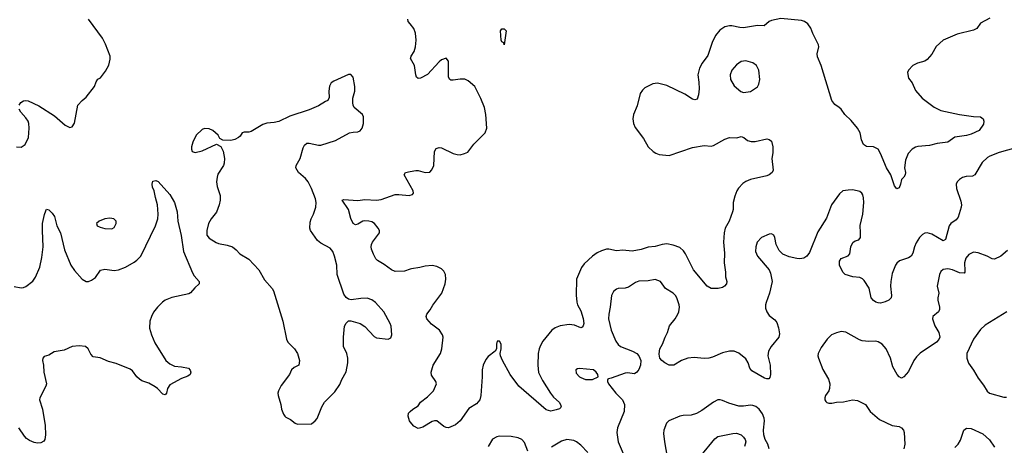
# Model space of a CAD drawing. Header units: inches. Extents: x 1834610 to 2027685, y 642842 to 774116.
# Tile 264 of 632: x 1876638 to 1885115, y 745500 to 749165. Entities that reach past the tile are written whole.
import ezdxf

# ---------------------------------------------------------------- set-up
doc = ezdxf.new("R2010")
doc.units = ezdxf.units.IN
doc.header["$MEASUREMENT"] = 0
doc.layers.add('B8774', color=7, linetype='Continuous')
doc.layers.add('B8784', color=7, linetype='Continuous')

msp = doc.modelspace()

# ---------------------------------------------------------------- linework, layer by layer
at = {"layer": 'B8774', "color": 5}
for points, elevation in [([(1876632.7, 748430), (1876647.5, 748452.5), (1876670, 748467.7), (1876690, 748470.4), (1876710, 748466), (1876804.1, 748424.1), (1876936.4, 748336.4), (1877030, 748256), (1877070, 748238), (1877090, 748242), (1877110, 748274), (1877139, 748430), (1877175.3, 748470), (1877210, 748498), (1877282, 748590), (1877295.3, 748630), (1877310, 748654), (1877334.6, 748665.4), (1877377.5, 748722.5), (1877405.1, 748774.9), (1877415.6, 748824.4), (1877415.8, 748850), (1877375.5, 748955.5), (1877350, 749006), (1877230, 749169.2)], 640), ([(1880000, 749128.4), (1879982.4, 749150), (1879978.7, 749170)], 620), ([(1876610, 748071), (1876650, 748067.3), (1876684, 748090), (1876714, 748150), (1876720.5, 748230), (1876716.3, 748270), (1876709.6, 748290), (1876690, 748320.9), (1876647.9, 748367.9), (1876634.8, 748394.8)], 640), ([(1880000, 747736.1), (1879947, 747830), (1879959, 747850), (1880000, 747857.4)], 620), ([(1876590, 746868.7), (1876650, 746857.1), (1876670, 746858), (1876691.3, 746868.7), (1876750, 746913.4), (1876772.7, 746947.3), (1876810, 747033.4), (1876830, 747116), (1876839.8, 747210), (1876833.3, 747350), (1876835.4, 747410), (1876851.5, 747488.5), (1876862, 747518), (1876870, 747532), (1876890, 747526.8), (1876918.5, 747498.6), (1876937, 747470), (1876958, 747390), (1876990.1, 747330.1), (1877023.8, 747183.8), (1877078, 747050), (1877110, 747004), (1877176, 746930), (1877210, 746910.8), (1877230, 746910.8), (1877257.5, 746922.5), (1877290, 746946), (1877332.3, 747007.7), (1877370, 747018), (1877450, 747005.3), (1877490, 747012.2), (1877550, 747034.4), (1877623.7, 747076.3), (1877647.2, 747092.8), (1877681.6, 747130), (1877808.4, 747390), (1877828.3, 747450), (1877831.3, 747490), (1877823.6, 747570), (1877806, 747634), (1877797.2, 747690), (1877782, 747722), (1877777.2, 747750), (1877785.6, 747774.4), (1877810, 747781), (1877830, 747771), (1877930, 747659.1), (1877971.7, 747590), (1877994.4, 747510), (1878000.4, 747430), (1878027.5, 747307.5), (1878047.5, 747170), (1878125.3, 746985.3), (1878139.3, 746959.3), (1878182.8, 746910), (1878182.8, 746890), (1878145.1, 746854.9), (1878110, 746812), (1878095.6, 746804.4), (1877946.6, 746773.4), (1877890.7, 746750), (1877867.5, 746732.5), (1877824.9, 746690), (1877790, 746646), (1877772, 746610), (1877759.5, 746570), (1877755.8, 746510), (1877771.9, 746451.9), (1877800.9, 746380.9), (1877896.3, 746230), (1877930, 746201.6), (1877970, 746182.4), (1878030, 746176.3), (1878090, 746162.8), (1878107.1, 746147.1), (1878110.6, 746129.4), (1878106.8, 746110), (1878086.2, 746093.8), (1878030, 746074), (1877930, 746019.5), (1877910.4, 745990), (1877900.7, 745950), (1877890, 745934), (1877870, 745941.2), (1877825.6, 745990), (1877804.5, 746004.5), (1877750, 746034), (1877690, 746055.6), (1877668.4, 746068.4), (1877646.9, 746090), (1877610, 746140.5), (1877590, 746156.3), (1877470, 746203.5), (1877402, 746222), (1877330, 746254.3), (1877270, 746262.9), (1877250, 746283.7), (1877227.8, 746330), (1877204, 746350), (1877150, 746356.3), (1877090, 746351.3), (1877019.7, 746320.3), (1876935.2, 746304.8), (1876890, 746277.4), (1876850, 746264.5), (1876837.1, 746250), (1876834.9, 746230), (1876843.2, 746190), (1876846.7, 746130), (1876868.5, 746030), (1876864.4, 746010), (1876810.5, 745910), (1876808.2, 745890), (1876833.7, 745810), (1876856.5, 745670), (1876861.6, 745590), (1876854.8, 745550), (1876845.5, 745534.5), (1876819.5, 745520.5), (1876790, 745518.4), (1876763.9, 745523.9), (1876722, 745542), (1876697.6, 745557.6), (1876678.3, 745578.3), (1876629.3, 745650)], 620), ([(1880000, 747016.4), (1879950, 747000.9), (1879870, 746996.2), (1879839.3, 747010), (1879776.9, 747056.9), (1879719.3, 747090), (1879705.6, 747105.6), (1879684.8, 747144.8), (1879667.7, 747187.7), (1879664, 747210), (1879666.6, 747230), (1879675.6, 747250), (1879734.5, 747330), (1879735.6, 747350), (1879725.6, 747370), (1879691.4, 747411.4), (1879670, 747423.5), (1879644, 747430), (1879610, 747432.5), (1879591.1, 747428.9), (1879550, 747403), (1879530, 747397.6), (1879510, 747409.4), (1879490, 747454), (1879469.7, 747530), (1879415.3, 747610), (1879430, 747617.3), (1879550, 747608.4), (1879610, 747616.5), (1879710, 747610.2), (1879750, 747617.8), (1879870, 747659), (1879901.1, 747661.1), (1879990, 747650.7), (1880000, 747654)], 620), ([(1880000, 745701.2), (1879992.7, 745710), (1879982, 745750), (1879984.7, 745775.3), (1880000, 745789.6)], 620)]:
    msp.add_lwpolyline(points, dxfattribs=dict(at, elevation=elevation))
at = {"layer": 'B8774', "color": 5, "elevation": 640}
for points in [[(1879490, 748694), (1879470, 748694), (1879343.5, 748636.5), (1879319.8, 748620.2), (1879306.4, 748593.6), (1879301, 748550), (1879303.6, 748496.4), (1879292, 748470), (1879270, 748462), (1879210, 748424), (1879130, 748389.2), (1878964.5, 748335.5), (1878870, 748289.2), (1878830, 748279), (1878766.4, 748273.6), (1878730, 748262), (1878630, 748202), (1878610, 748195.3), (1878570, 748195.3), (1878554, 748190), (1878536.9, 748163.1), (1878522, 748150), (1878490, 748134), (1878455.3, 748124.7), (1878388.4, 748128.4), (1878362, 748142), (1878348, 748170), (1878302, 748210), (1878270, 748225.2), (1878230, 748229), (1878210, 748219), (1878157.3, 748170), (1878128.4, 748110), (1878118, 748070), (1878117.3, 748050), (1878124, 748030), (1878150, 748020.5), (1878210, 748034.9), (1878332, 748092), (1878370, 748074), (1878390, 748032), (1878400.7, 747970), (1878399.1, 747930), (1878393, 747910), (1878344.6, 747835.4), (1878337, 747810), (1878333.4, 747770), (1878338, 747730), (1878363.6, 747650), (1878363.6, 747610), (1878354.7, 747570), (1878331.1, 747508.9), (1878286.4, 747450), (1878264.9, 747410), (1878248.7, 747350), (1878250.6, 747310), (1878270, 747282.8), (1878330, 747246.8), (1878350, 747238.8), (1878424.1, 747224.1), (1878470, 747208), (1878502.6, 747182.6), (1878533, 747150), (1878610, 747103.7), (1878696.4, 747010), (1878745.1, 746925.1), (1878810.7, 746850), (1878822.8, 746830), (1878903, 746570), (1878934.4, 746414.4), (1878947.5, 746387.5), (1879004.7, 746330), (1879030, 746291.3), (1879046, 746230), (1879042, 746190), (1879002, 746170), (1878978, 746150), (1878961, 746110), (1878890, 746015.3), (1878866, 745970), (1878861, 745950), (1878862.8, 745930), (1878886, 745850), (1878891, 745810), (1878907.9, 745767.9), (1878921, 745750), (1878930, 745741), (1878970, 745722.8), (1879010, 745690.8), (1879030, 745682.8), (1879150, 745686), (1879182, 745710), (1879199, 745730), (1879239.3, 745830), (1879261.2, 745870), (1879350, 745961), (1879395.6, 746024.4), (1879412.1, 746067.9), (1879447.5, 746132.5), (1879464.5, 746210), (1879463.7, 746250), (1879453.2, 746290), (1879426, 746350), (1879425.2, 746430), (1879434, 746526), (1879450, 746552), (1879470, 746572), (1879488.4, 746571.6), (1879570, 746548), (1879610, 746524), (1879690, 746436.3), (1879710, 746426), (1879810, 746414), (1879833.6, 746426.4), (1879840.9, 746450), (1879835.1, 746524.9), (1879827.8, 746550), (1879774.3, 746650), (1879701.6, 746730), (1879670, 746753.7), (1879630, 746767.1), (1879574.7, 746765.3), (1879493.2, 746753.2), (1879470, 746757.2), (1879450, 746774), (1879430, 746802), (1879371.3, 746970), (1879369.7, 747050), (1879349.6, 747130), (1879332.8, 747170), (1879310, 747198.9), (1879230, 747241.5), (1879202.4, 747262.4), (1879143, 747350), (1879136.4, 747370), (1879137.8, 747422.2), (1879146.3, 747450), (1879168.7, 747491.3), (1879188.5, 747550), (1879189.8, 747590), (1879183.6, 747623.6), (1879150.6, 747710.6), (1879121.1, 747770), (1879098.5, 747798.5), (1879039.6, 747850), (1879016.2, 747890), (1879017, 747910), (1879052.6, 747970), (1879078.5, 748061.5), (1879090, 748084), (1879110, 748102), (1879130, 748103), (1879210, 748084.4), (1879230, 748084.4), (1879356.6, 748123.4), (1879478, 748190), (1879510, 748197.3), (1879550, 748199.1), (1879570, 748207.7), (1879586.6, 748230), (1879597, 748270), (1879597, 748330), (1879590, 748348.7), (1879519, 748410), (1879509.2, 748430), (1879505.2, 748450), (1879506.6, 748490), (1879522.7, 748550), (1879523.7, 748590), (1879509.3, 748669.3)], [(1877415.1, 747455.1), (1877370, 747449.2), (1877322, 747430), (1877298, 747410), (1877304.7, 747390), (1877330, 747378.8), (1877371.9, 747368.1), (1877430, 747364.9), (1877450, 747376), (1877469.2, 747410), (1877468.7, 747430), (1877449.2, 747449.2)]]:
    msp.add_lwpolyline(points, close=True, dxfattribs=at)
at = {"layer": 'B8784', "color": 5}
for points, elevation in [([(1884990, 749178.4), (1884910, 749135.1), (1884877.3, 749090), (1884850, 749074), (1884710, 749040.7), (1884590, 748987.8), (1884527.1, 748932.9), (1884490, 748869.2), (1884450, 748821.2), (1884430, 748807), (1884368.5, 748791.5), (1884328.3, 748771.7), (1884291, 748730), (1884282.8, 748710), (1884290, 748662), (1884321.4, 748621.4), (1884350, 748556), (1884406.8, 748490), (1884510, 748410.4), (1884570, 748383), (1884730, 748347.3), (1884850.6, 748330.6), (1884910, 748327.3), (1884934, 748310), (1884938.8, 748290), (1884934.8, 748265.2), (1884898, 748210), (1884830, 748179.3), (1884790, 748167), (1884690, 748152.7), (1884630, 748109.4), (1884537.5, 748097.5), (1884470, 748082.9), (1884370, 748073.6), (1884350, 748067.3), (1884322.8, 748050), (1884286, 748014), (1884265.9, 747954.1), (1884256.4, 747890), (1884264, 747850), (1884262.8, 747830), (1884251, 747810), (1884230.8, 747790), (1884222.8, 747750), (1884210, 747718), (1884190, 747708.7), (1884170, 747735.3), (1884137, 747830), (1884102, 747890), (1884050, 748014), (1884030, 748049.2), (1883990, 748069.4), (1883930, 748073.2), (1883904, 748090), (1883886, 748130), (1883873.2, 748190), (1883851.9, 748231.9), (1883796.6, 748296.6), (1883742.7, 748350), (1883710, 748393.2), (1883693.2, 748410), (1883655.3, 748435.3), (1883630, 748469), (1883539.7, 748770), (1883505.6, 748845.6), (1883504.2, 748870), (1883516.9, 748930), (1883515.1, 748950), (1883467.2, 749047.2), (1883450, 749093.2), (1883422.9, 749130), (1883394.5, 749150), (1883370, 749158.5), (1883190, 749174.2), (1883110, 749158.5), (1883090, 749149.7), (1883047.6, 749112.4), (1882990, 749115.8), (1882870, 749094.5), (1882836.8, 749096.8), (1882770, 749111.1), (1882748.9, 749111.1), (1882710, 749102.4), (1882666.3, 749073.7), (1882627.4, 749030), (1882599, 748970), (1882563.4, 748856.6), (1882514, 748790), (1882491.4, 748748.6), (1882476.5, 748690), (1882486.1, 748626.1), (1882488.7, 748570), (1882483.1, 748516.9), (1882470, 748481.2), (1882450, 748475.1), (1882430, 748480.7), (1882363.8, 748523.8), (1882210, 748599.7), (1882130, 748618), (1882090, 748611.5), (1882021.2, 748578.8), (1882000.5, 748559.5), (1881979.5, 748530), (1881955.4, 748424.6), (1881921.3, 748350), (1881917.6, 748310), (1881922.6, 748270), (1881937.2, 748237.2), (1882010, 748140.7), (1882050, 748070.8), (1882091, 748030), (1882114.6, 748014.6), (1882144.4, 748004.4), (1882230, 747996.4), (1882430, 748065.3), (1882530, 748080.5), (1882590, 748076.3), (1882610, 748080.5), (1882710, 748136.4), (1882750, 748150.4), (1882812, 748148), (1882850, 748158.8), (1882872, 748150), (1882905.2, 748125.2), (1882935.3, 748115.3), (1882970, 748117.3), (1883070, 748138.8), (1883090, 748134.8), (1883110, 748118), (1883122, 748070), (1883121.4, 748018.6), (1883114.8, 747970), (1883124, 747870), (1883116.3, 747850), (1883090.8, 747830), (1883070, 747820.5), (1882930, 747787.6), (1882888.9, 747771.1), (1882865.4, 747754.6), (1882826.7, 747713.3), (1882812.2, 747690), (1882794.4, 747645.6), (1882781.3, 747590), (1882781.3, 747530), (1882775.8, 747510), (1882747.4, 747430), (1882712.9, 747370), (1882702.4, 747330), (1882697.6, 747250), (1882705.1, 747154.9), (1882703.1, 747070), (1882715.5, 746990), (1882715.5, 746950), (1882727.3, 746910), (1882724, 746890), (1882707.3, 746870), (1882690, 746859.6), (1882650.3, 746849.7), (1882591.2, 746851.2), (1882556, 746870), (1882439.5, 747010), (1882371.5, 747150), (1882354.3, 747174.3), (1882322.8, 747202.8), (1882264.4, 747224.4), (1882210, 747233.7), (1882170, 747229.7), (1882110, 747212.4), (1882050, 747205.4), (1881990, 747185.1), (1881910, 747170.9), (1881830, 747179.2), (1881775.1, 747175.1), (1881710, 747189.7), (1881690, 747188), (1881646.3, 747173.7), (1881610, 747156.9), (1881570, 747129.6), (1881497.6, 747062.4), (1881475.3, 747030), (1881430.6, 746930), (1881428.4, 746791.6), (1881433.8, 746733.8), (1881441.6, 746710), (1881470, 746658.8), (1881490, 746591), (1881493.7, 746550), (1881490, 746528.7), (1881482, 746518), (1881470, 746512.3), (1881415.5, 746535.5), (1881370, 746539.4), (1881291.8, 746528.2), (1881247.7, 746512.3), (1881218.7, 746490), (1881143.4, 746396.6), (1881120.6, 746359.4), (1881110.2, 746329.8), (1881102.4, 746290), (1881098.2, 746190), (1881105.7, 746125.7), (1881138, 746058), (1881207.4, 745947.4), (1881234, 745914), (1881281.6, 745870), (1881295.5, 745850), (1881301, 745830), (1881295.9, 745824.1), (1881284.9, 745815.1), (1881256.1, 745803.9), (1881210, 745795.1), (1881170, 745806.6), (1880935.1, 746010), (1880861.7, 746110), (1880794.5, 746230), (1880777.2, 746270), (1880774, 746290), (1880782, 746330), (1880782, 746370), (1880770, 746398), (1880750, 746398), (1880742, 746370), (1880742, 746330), (1880732, 746310), (1880670, 746264), (1880650, 746239), (1880627, 746190), (1880618.7, 746150), (1880620.3, 746090), (1880608.5, 745930), (1880599.3, 745890), (1880570, 745858), (1880504.2, 745815.8), (1880430, 745709.3), (1880390, 745676), (1880330, 745649.6), (1880310, 745652), (1880290, 745660.9), (1880230, 745711.6), (1880210, 745711.6), (1880190, 745704.5), (1880110, 745657), (1880089.1, 745649.1), (1880070, 745645.2), (1880030, 745665.2), (1880000, 745701.2)], 620), ([(1880000, 747857.4), (1880050, 747866.4), (1880070, 747866), (1880130, 747850.3), (1880170, 747853), (1880187.3, 747872.7), (1880204.4, 747910), (1880208.3, 748030), (1880223.7, 748056.3), (1880250, 748063.7), (1880270, 748060.3), (1880370, 748012.7), (1880403.1, 748003.1), (1880430, 748002.4), (1880468.2, 748011.8), (1880495.1, 748024.9), (1880547.2, 748092.8), (1880644.5, 748190), (1880659.5, 748230), (1880652, 748350), (1880639.2, 748410), (1880607.6, 748487.6), (1880557.6, 748590), (1880499.6, 748639.6), (1880470, 748651.9), (1880430, 748652.7), (1880370, 748643.5), (1880350, 748644.4), (1880341.6, 748650), (1880331.1, 748670), (1880328.6, 748690), (1880330, 748808), (1880310, 748834), (1880270, 748819.3), (1880250, 748802.7), (1880150, 748693.6), (1880090, 748662), (1880070, 748659.3), (1880054, 748670), (1880047.3, 748690), (1880038, 748770), (1880003.7, 748830), (1880009.4, 748850), (1880033.3, 748890), (1880046.3, 748930), (1880051.2, 748990), (1880046.3, 749050), (1880031.3, 749090), (1880000, 749128.4)], 620), ([(1885265.1, 748074.9), (1885070, 748021), (1884990.1, 747989.9), (1884970, 747977.8), (1884925.8, 747934.2), (1884862.4, 747830), (1884841.1, 747818.9), (1884786.3, 747813.7), (1884754.9, 747805.1), (1884730.3, 747789.7), (1884710, 747769), (1884701.6, 747750), (1884704.4, 747710), (1884742, 747602), (1884746.5, 747570), (1884743.5, 747550), (1884716.8, 747463.2), (1884699.5, 747440.5), (1884654, 747410), (1884639, 747390), (1884610, 747272.3), (1884590, 747261.3), (1884490, 747318.9), (1884450, 747329.6), (1884430, 747325.6), (1884410, 747314), (1884386, 747290), (1884355.2, 747244.7), (1884341.1, 747210), (1884326.6, 747153.4), (1884312.7, 747130), (1884290, 747113.3), (1884212.1, 747087.9), (1884190, 747069.3), (1884178.4, 747050), (1884150, 746979), (1884137.4, 746910), (1884134.3, 746870), (1884145.3, 746790), (1884140.3, 746770), (1884120.4, 746750), (1884090, 746734.5), (1884050, 746724.7), (1884030, 746726.9), (1884010, 746733.6), (1883990, 746747.3), (1883969.6, 746770), (1883951.7, 746851.7), (1883910, 746918.4), (1883892.9, 746932.9), (1883870, 746943.5), (1883810, 746951.5), (1883746, 746970), (1883723.6, 746990), (1883697.6, 747050), (1883695.6, 747084.4), (1883710, 747107.3), (1883770, 747130.4), (1883786.3, 747150), (1883794.7, 747210), (1883810, 747246.8), (1883830, 747260.7), (1883862, 747270), (1883876, 747290), (1883878.4, 747330), (1883873.6, 747393.6), (1883896.9, 747490), (1883906.6, 747590), (1883903.6, 747630), (1883896.3, 747656.3), (1883889.3, 747670), (1883870, 747686.6), (1883810, 747699.7), (1883770, 747698), (1883726, 747690), (1883694.9, 747665.1), (1883628, 747570), (1883583.1, 747456.9), (1883510, 747339), (1883438.4, 747161.6), (1883414.8, 747130), (1883390, 747112.3), (1883354.6, 747105.4), (1883330, 747107.6), (1883262.7, 747122.7), (1883207.3, 747147.3), (1883176.2, 747176.2), (1883151.8, 747230), (1883140.9, 747290), (1883130, 747309), (1883110, 747321.2), (1883090, 747319.3), (1883026, 747290), (1882987.7, 747250), (1882977.3, 747210), (1882974, 747170), (1882990.8, 747130), (1883090.3, 747010.3), (1883101.7, 746981.7), (1883117, 746910), (1883094.3, 746810), (1883064.2, 746730), (1883059.5, 746710), (1883060.5, 746680.5), (1883070.3, 746650), (1883090, 746616.3), (1883139, 746579), (1883156.2, 746556.2), (1883171.7, 746511.7), (1883178.8, 746461.2), (1883173, 746430), (1883108.2, 746350), (1883084.2, 746310), (1883079.6, 746270), (1883098, 746190), (1883101.6, 746110), (1883096.7, 746083.3), (1883087.1, 746072.9), (1883070, 746072.3), (1883050, 746078.4), (1882942, 746142), (1882924.2, 746164.2), (1882909.7, 746210), (1882890, 746243.6), (1882830, 746294.7), (1882790, 746311.3), (1882750, 746311.2), (1882690, 746295.8), (1882601.9, 746258.2), (1882570, 746249.8), (1882530, 746247.8), (1882443.9, 746256.1), (1882390.2, 746249.8), (1882337.3, 746230), (1882270, 746189.8), (1882230, 746191.2), (1882192.7, 746210), (1882166.6, 746230), (1882149.5, 746250), (1882143.3, 746283.3), (1882145.1, 746310), (1882149.6, 746330), (1882173.6, 746370), (1882195.1, 746430), (1882216.3, 746470), (1882231.5, 746530), (1882282.4, 746590), (1882305.6, 746630), (1882311.6, 746650), (1882318.4, 746690), (1882316.2, 746710), (1882296.9, 746770), (1882284.2, 746790), (1882262.9, 746810), (1882199.5, 746850), (1882154.5, 746910), (1882110, 746927.8), (1882050, 746916.3), (1881970, 746914.3), (1881939.4, 746900.6), (1881878.5, 746861.5), (1881850, 746854.2), (1881791.3, 746850), (1881776.2, 746843.8), (1881750, 746824.5), (1881732, 746790), (1881722.7, 746690), (1881709.1, 746630), (1881706.9, 746590), (1881731.2, 746491.2), (1881770, 746396.3), (1881790, 746367), (1881810.6, 746350), (1881914, 746310), (1881950, 746290.4), (1881969, 746269), (1881984.4, 746230), (1881983, 746190), (1881968.5, 746151.5), (1881950, 746129.3), (1881930, 746116), (1881870, 746124), (1881850, 746121.2), (1881730, 746077.2), (1881707.3, 746072.7), (1881702, 746070), (1881699.6, 746060.4), (1881698, 746050), (1881706, 746030), (1881770.7, 745950), (1881828.4, 745890), (1881846, 745850), (1881841.7, 745790), (1881785.7, 745650), (1881780.3, 745610), (1881790.3, 745530), (1881841.3, 745410)], 640), ([(1880000, 747654), (1880019.5, 747660.5), (1880029, 747670), (1880026, 747690), (1880000, 747736.1)], 620), ([(1885143.4, 747176.6), (1885084, 747130), (1885030, 747102.9), (1885010, 747105.1), (1884968.9, 747128.9), (1884890, 747157.4), (1884850, 747162.9), (1884810, 747142.9), (1884783.7, 747110), (1884771.7, 747070), (1884776.7, 747003.3), (1884776.3, 746990), (1884770, 746981.2), (1884730, 746985.1), (1884670, 747009.7), (1884630, 747019.1), (1884590, 747013.3), (1884570, 746997), (1884557, 746970), (1884537.6, 746870), (1884552.7, 746810), (1884541.6, 746770), (1884541.6, 746750), (1884557.1, 746690), (1884558, 746670), (1884547.3, 746650), (1884499.1, 746610), (1884495.5, 746590), (1884518.4, 746530), (1884550.4, 746470), (1884558.7, 746430), (1884552.2, 746410), (1884532.1, 746387.9), (1884390, 746293.2), (1884358.3, 746261.7), (1884336.4, 746230), (1884290, 746134), (1884250, 746089), (1884230, 746079), (1884210, 746089.2), (1884192.7, 746110), (1884154.9, 746174.9), (1884135.1, 746250), (1884098.4, 746330), (1884063.7, 746370), (1884030, 746391.8), (1884010, 746397), (1883950, 746393.6), (1883890, 746399.1), (1883867, 746407), (1883750, 746474.8), (1883710, 746478.9), (1883670.3, 746469.7), (1883628.7, 746451.3), (1883590, 746412.7), (1883538.9, 746341.1), (1883512.2, 746290), (1883510.3, 746270), (1883514.9, 746250), (1883553.4, 746153.4), (1883602, 746070), (1883613, 746030), (1883610.4, 745989.6), (1883603, 745970), (1883576.3, 745930), (1883570.7, 745910), (1883570.8, 745890), (1883577.3, 745877.3), (1883587.9, 745867.9), (1883603, 745863), (1883630, 745862), (1883670, 745870.6), (1883730, 745873.4), (1883809.4, 745890.6), (1883850, 745884.9), (1883919.1, 745850), (1883961, 745790), (1884042, 745722), (1884150, 745670.8), (1884210, 745661), (1884230, 745651), (1884246.8, 745630), (1884253.4, 745610), (1884259.3, 745510), (1884250.3, 745469.7)], 660), ([(1880000, 745789.6), (1880022, 745810), (1880070, 745841), (1880089.6, 745870.4), (1880150, 745917.1), (1880176.3, 745943.7), (1880199.6, 745970), (1880225.2, 746030), (1880221.2, 746050), (1880184.4, 746104.4), (1880179.5, 746130), (1880198, 746190), (1880259.6, 746290), (1880271.5, 746330), (1880283.7, 746430), (1880279.3, 746450), (1880253.2, 746490), (1880182.3, 746542.3), (1880142, 746590), (1880137, 746610), (1880143.7, 746630), (1880172.5, 746667.5), (1880194.1, 746705.9), (1880273.3, 746810), (1880302.4, 746890), (1880307.6, 746930), (1880303.6, 746970), (1880290, 746999.3), (1880270, 747018.4), (1880230, 747040.5), (1880190, 747048), (1880130, 747043.6), (1880082, 747030), (1880010, 747019.5), (1880000, 747016.4)], 620), ([(1885136.3, 746650), (1884950, 746534.7), (1884910, 746496.3), (1884850, 746414.5), (1884793.1, 746290), (1884791.7, 746250), (1884807.6, 746207.6), (1884850, 746148.2), (1884890, 746079.1), (1884936.3, 746016.3), (1884966.3, 745966.3), (1884987.7, 745947.7), (1885110, 745915.8), (1885134.6, 745914.6)], 680), ([(1883089.3, 745470), (1883079.3, 745510), (1883057.2, 745550), (1883045.2, 745590), (1883042.7, 745630), (1883049.6, 745710), (1883047.2, 745732.8), (1883034, 745770), (1883005.1, 745810), (1882974.7, 745834.7), (1882950, 745843.5), (1882930, 745846.3), (1882870, 745836.9), (1882830, 745836.9), (1882742.3, 745862.3), (1882690, 745886.6), (1882670, 745892.7), (1882650, 745892.7), (1882610, 745872.7), (1882510, 745799.5), (1882465.1, 745774.9), (1882419.9, 745760.1), (1882350, 745757), (1882322, 745750), (1882226.8, 745710), (1882207.3, 745690), (1882183, 745630), (1882181.1, 745601.1), (1882190.5, 745530), (1882222.4, 745350)], 660), ([(1881013, 745450), (1880984.7, 745524.7), (1880961.2, 745550), (1880930, 745562.9), (1880870, 745576.9), (1880770, 745578.4), (1880747.1, 745572.9), (1880710, 745552.3), (1880670.4, 745490)], 640), ([(1882506.6, 745413.4), (1882623.9, 745556.1), (1882650, 745576.3), (1882778, 745602), (1882810, 745604.4), (1882850, 745590.5), (1882870, 745570.8), (1882884, 745550), (1882890.6, 745530), (1882879.1, 745490)], 660), ([(1884690, 745482), (1884718, 745510), (1884737.1, 745542.9), (1884767, 745630), (1884790, 745647.7), (1884830, 745643.8), (1884930, 745598.4), (1884987.3, 745547.3), (1885030, 745482.8)], 660), ([(1881530, 745437.4), (1881470, 745502.3), (1881433.3, 745530), (1881410, 745540.9), (1881350, 745548.6), (1881304.1, 745535.9), (1881216.2, 745483.8)], 640)]:
    msp.add_lwpolyline(points, dxfattribs=dict(at, elevation=elevation))
for points, elevation in [([(1880810, 748949.4), (1880806, 748966), (1880790, 748974), (1880784.2, 748990), (1880776.2, 749070), (1880790, 749085.5), (1880810, 749087.7), (1880827.7, 749070)], 580), ([(1882890, 748811.6), (1882850, 748804.5), (1882810, 748775.1), (1882770.2, 748729.8), (1882755.3, 748690), (1882758.7, 748650), (1882790, 748594.8), (1882845.5, 748545.5), (1882870, 748538), (1882930, 748545.5), (1882990, 748587.3), (1883000.9, 748610), (1883009.6, 748650.4), (1883001.6, 748730), (1882982.9, 748770), (1882950, 748793.6)], 640), ([(1881458.8, 746161.2), (1881441.4, 746158.6), (1881426, 746150), (1881430, 746122), (1881458, 746090), (1881470, 746082.8), (1881510, 746066.8), (1881570, 746067.3), (1881618, 746090), (1881615.3, 746110), (1881602, 746130), (1881578, 746150)], 640)]:
    msp.add_lwpolyline(points, close=True, dxfattribs=dict(at, elevation=elevation))

doc.saveas('drawing.dxf')
